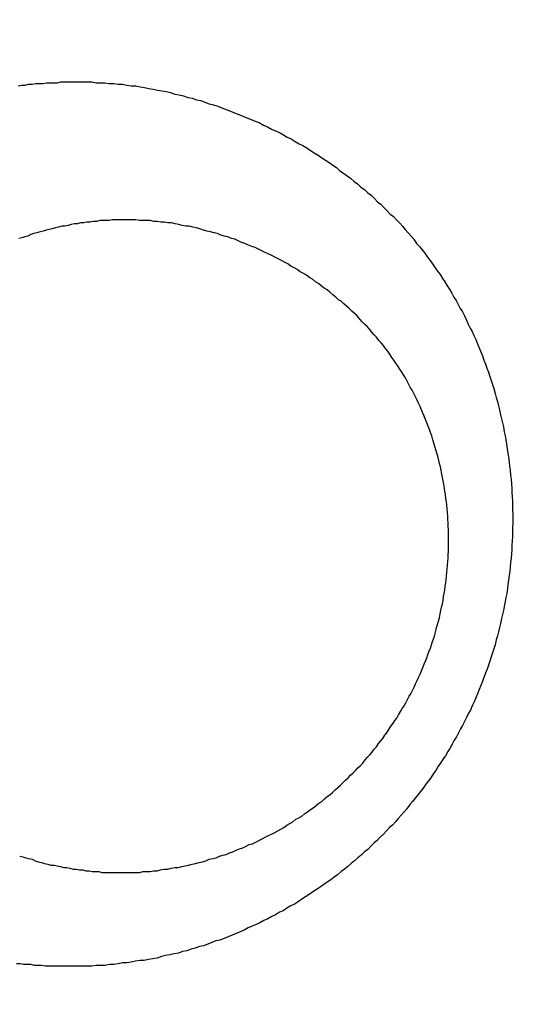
# Model space of a CAD drawing. Header units: millimetres. Extents: x -604189 to 881711, y -381903 to -7297.
# Tile 874 of 1056: x -558613 to -558607, y -165481 to -165469. Entities that reach past the tile are written whole.
import ezdxf

# ---------------------------------------------------------------- set-up
doc = ezdxf.new("R2010")
doc.units = ezdxf.units.MM
doc.header["$LTSCALE"] = 100
doc.linetypes.add('0.5_0.5', pattern=[1, 0.5, -0.5])
doc.linetypes.add('ACAD_ISO04W100', pattern=[30.5, 24, -3, 0.5, -3])
doc.layers.get('Defpoints').update_dxf_attribs({"color": 30})
doc.layers.add('OPIS', color=7, linetype='Continuous')
doc.layers.add('strop osie', color=80, linetype='ACAD_ISO04W100', lineweight=5)
doc.styles.get("Standard").update_dxf_attribs({"font": 'romans.shx', "width": 0.5})
doc.dimstyles.new('1 50', dxfattribs={"dimtxt": 150, "dimasz": 80, "dimexe": 1, "dimexo": 1, "dimgap": 20, "dimtad": 1, "dimdec": 0, "dimlfac": 0.1, "dimtxsty": 'Standard', "dimblk": 'ARCHTICK', "dimcen": 200, "dimclrd": 2, "dimadec": 1, "dimazin": 0, "dimtfac": 1, "dimtdec": 0, "dimtmove": 0, "dimatfit": 3, "dimldrblk": 'ARCHTICK', "dimfxl": 120, "dimfxlon": 1, "dimtfill": 1, "dimarcsym": 0})

# ---------------------------------------------------------------- blocks, each defined once
blk = doc.blocks.new('_ArchTick')
at = {"layer": 'strop osie', "color": 0, "const_width": 0.15}
blk.add_lwpolyline([(-0.5, -0.5), (0.5, 0.5)], dxfattribs=at)
blk = doc.blocks.new('*D3294')
at = {"layer": 'Defpoints', "color": 0, "linetype": 'ByBlock', "lineweight": 5, "transparency": 16777216}
for p in [(-595783.126, -159420.303), (-593748.924, -159420.303), (-552118.935, -179940.303)]:
    blk.add_point(p, dxfattribs=at)
at = {"layer": 'OPIS', "color": 0, "linetype": 'Continuous', "lineweight": -2, "transparency": 16777216}
for p, q in [((-595723.126, -159420.303), (-595784.126, -159420.303)), ((-595723.126, -179940.303), (-595784.126, -179940.303))]:
    blk.add_line(p, q, dxfattribs=at)
at = {"layer": 'OPIS', "color": 2, "lineweight": -2, "transparency": 16777216}
blk.add_line((-595783.126, -179940.303), (-595783.126, -159420.303), dxfattribs=at)
at = {"layer": 'OPIS', "color": 2, "linetype": 'ByBlock', "lineweight": -2, "transparency": 16777216, "xscale": 80, "yscale": 80, "zscale": 80}
for p, rotation in [((-595783.126, -159420.303), 90), ((-595783.126, -179940.303), 270)]:
    blk.add_blockref('_ArchTick', p, dxfattribs=dict(at, rotation=rotation))
at = {"layer": 'OPIS', "color": 0, "linetype": 'ByBlock', "lineweight": 13, "transparency": 16777216, "insert": (-595878.126, -169680.303), "char_height": 150, "attachment_point": 5, "rotation": 90, "bg_fill": 3, "box_fill_scale": 1.1, "bg_fill_color": 256, "bg_fill_true_color": 13158600, "bg_fill_transparency": 0}
blk.add_mtext('2052', dxfattribs=at)

msp = doc.modelspace()

# ---------------------------------------------------------------- hatches: boundary and pattern name
at = {"layer": 'OPIS', "linetype": 'ByBlock', "lineweight": 15}
h = msp.add_hatch(dxfattribs=at)
h.set_pattern_fill('ANSI37', color=0, scale=80, angle=45)
h.set_pattern_definition([(90, (-306927.96, 32475.8), (-254, 0), []), (180, (-306927.96, 32475.8), (-3e-14, -254), [])])
h.paths.add_polyline_path([(-559745.616, -168470.303), (-559845.616, -168470.303), (-559845.616, -168410.303), (-559745.616, -168410.303), (-559745.616, -168350.303), (-560845.616, -168350.303), (-560845.616, -168410.303), (-560745.616, -168410.303), (-560745.616, -168470.303, 0.267949), (-560295.616, -169249.726), (-560295.616, -169481.184, -0.414214), (-559952.679, -169824.121, -1), (-560638.553, -169824.121, -0.414214), (-560295.616, -169481.184), (-560295.616, -169249.726, -0.267949), (-560745.616, -168470.303), (-560845.616, -168470.303), (-560845.616, -168350.303), (-561118.924, -168350.303), (-561118.924, -172095.291), (-559553.922, -172095.29), (-559553.924, -168350.303), (-559745.616, -168350.303)])
h.paths.add_polyline_path([(-560989.238, -171970.288), (-560989.238, -171369.43), (-560514.238, -171369.43, -0.414232), (-560506.238, -171377.43), (-560506.238, -171961.436, -0.403374), (-560513.94, -171969.43), (-560989.238, -171969.43), (-560998.924, -171970.288)], flags=16)
h.paths.add_polyline_path([(-560569.238, -171447.43), (-560569.238, -171891.43, -0.414209), (-560619.237, -171941.43), (-560824.236, -171941.432, -0.414225), (-560874.238, -171891.432), (-560874.238, -171447.432, -0.414209), (-560824.238, -171397.432), (-560619.238, -171397.43, -0.414216)], flags=0)
h.paths.add_polyline_path([(-560754.738, -171692.272), (-560768.264, -171689.534), (-560778.52, -171674.091), (-560777.58, -171669.433), (-560791.338, -171669.433), (-560788.513, -171683.421), (-560780.618, -171695.311), (-560768.728, -171703.206), (-560754.738, -171706.031)], flags=0)
h.paths.add_polyline_path([(-560926.538, -171669.432), (-560944.038, -171669.432), (-560944.038, -171669.432), (-560938.912, -171681.806), (-560926.538, -171686.932)], flags=0)
h.paths.add_polyline_path([(-559553.926, -164304.92), (-559553.926, -164080.303), (-560998.924, -164080.303), (-560998.924, -164130.303), (-561051.758, -164130.303), (-561051.758, -164230.303), (-561112.409, -164230.303), (-561118.259, -165128.236), (-561111.758, -165130.303), (-561051.758, -165130.303), (-561051.758, -165230.303), (-560998.924, -165230.303), (-560998.924, -165930.303), (-560968.924, -165930.303), (-559691.758, -165930.303), (-559691.758, -166884.924, -0.259771), (-560368.468, -166480.303), (-560576.781, -166480.303, -0.694758), (-561118.924, -166682.141), (-561118.924, -167150.303), (-559553.924, -167150.303), (-559553.925, -165742.585, -0.501722), (-560517.887, -165023.753, -0.501722)])
h.paths.add_polyline_path([(-561051.758, -166930.303), (-561051.758, -167030.303), (-561111.758, -167030.303), (-561111.758, -166930.303)], flags=16)
h.paths.add_polyline_path([(-559553.926, -164304.92, 0.501722), (-560517.887, -165023.753, 0.501722), (-559553.925, -165742.585)], flags=17)
h.paths.add_polyline_path([(-559017.887, -165023.753, 0.331805), (-559553.926, -164304.92), (-559553.925, -165742.585, 0.331804)], flags=17)
h.paths.add_polyline_path([(-558393.92, -165930.303), (-559553.925, -165930.303), (-559553.924, -167030.303), (-558393.92, -167030.303)])
edge = h.paths.add_edge_path(flags=16)
edge.add_ellipse((-558869.257, -166529.058), major_axis=(0, 174.945), ratio=0.835608, start_angle=0, end_angle=180, ccw=False)
edge.add_line((-558869.023, -166354.089), (-558868.837, -166354.113))
edge.add_line((-558868.837, -166354.113), (-558551.758, -166354.113))
edge.add_ellipse((-558534.042, -166361.126), major_axis=(0, 22.068), ratio=0.905257, start_angle=0, end_angle=83.7318, ccw=False)
edge.add_line((-558534.042, -166339.058), (-558415.442, -166339.058))
edge.add_line((-558415.442, -166339.058), (-558415.442, -166719.058))
edge.add_line((-558415.442, -166719.058), (-558534.042, -166719.058))
edge.add_ellipse((-558534.042, -166696.99), major_axis=(0, 22.068), ratio=0.905257, start_angle=108.5291, end_angle=180, ccw=False)
edge.add_line((-558552.984, -166704.003), (-558869.257, -166704.003))
edge = h.paths.add_edge_path(flags=16)
edge.add_ellipse((-558655.149, -165473.071), major_axis=(119.577, 0), ratio=0.9754616, start_angle=134.53493, end_angle=225.46507, ccw=False)
edge.add_ellipse((-558571.362, -165553.094), major_axis=(-236.828, 0), ratio=0.9754616, start_angle=293.07706, end_angle=315.06459, ccw=False)
edge.add_ellipse((-558581.121, -165519.064), major_axis=(-200.962, 0), ratio=0.9754616, start_angle=268.86913, end_angle=294.41602, ccw=False)
edge.add_line((-558577.155, -165323.071), (-558434.725, -165323.071))
edge.add_line((-558434.725, -165323.071), (-558434.725, -165623.07))
edge.add_line((-558434.725, -165623.07), (-558577.155, -165623.07))
edge.add_ellipse((-558581.121, -165427.077), major_axis=(200.962, 0), ratio=0.9754616, start_angle=245.58398, end_angle=271.13087, ccw=False)
edge.add_ellipse((-558571.362, -165393.047), major_axis=(-236.828, 0), ratio=0.9754616, start_angle=404.93541, end_angle=426.92294, ccw=False)
h.paths.add_polyline_path([(-559691.758, -166075.303), (-560476.988, -166075.303, 0.131652), (-560368.468, -166480.303), (-559691.758, -166480.303)], flags=17)
h.paths.add_polyline_path([(-560476.988, -166075.303), (-559691.758, -166075.303), (-559691.758, -165930.303), (-560991.758, -165930.303), (-561051.758, -165930.303), (-561051.758, -166030.303), (-561118.924, -166030.303), (-561118.924, -166278.466, -0.694758), (-560576.781, -166480.303), (-560368.468, -166480.303, -0.131652)], flags=17)
h.paths.add_polyline_path([(-571773.92, -161590.543), (-574108.188, -161590.543), (-574098.917, -166615.286), (-571773.92, -166615.284)])
h.paths.add_polyline_path([(-559933.216, -164919.201), (-558639.203, -164919.201), (-558639.203, -164793.34), (-559933.216, -164793.34)], flags=25)
h.paths.add_polyline_path([(-560038.72, -166687.588), (-559732.99, -166687.588), (-559732.99, -166284.59), (-560038.72, -166284.59)], flags=25)
h.paths.add_polyline_path([(-559928.871, -165007.1), (-559413.75, -165007.1), (-559413.75, -164907.76), (-559928.871, -164907.76)], flags=9)
h.paths.add_polyline_path([(-559933.216, -164919.201), (-558639.203, -164919.201), (-558639.203, -164793.34), (-559933.216, -164793.34)], flags=25)
h.paths.add_polyline_path([(-560330.859, -165014.578), (-559994.182, -165014.578), (-559994.182, -164899.195), (-560330.859, -164899.195)], flags=24)
h.paths.add_polyline_path([(-560290.204, -164902.837), (-560108.354, -164902.837), (-560108.354, -164804.807), (-560290.204, -164804.807)], flags=24)
h.paths.add_polyline_path([(-560498.866, -166997.342), (-559983.744, -166997.342), (-559983.744, -166898.002), (-560498.866, -166898.002)], flags=24)
h.paths.add_polyline_path([(-560498.79, -166887.342), (-559655.724, -166887.342), (-559655.724, -166788.002), (-560498.79, -166788.002)], flags=24)
h.paths.add_polyline_path([(-560900.853, -167004.82), (-560564.177, -167004.82), (-560564.177, -166889.437), (-560900.853, -166889.437)], flags=24)
h.paths.add_polyline_path([(-560860.199, -166893.079), (-560678.349, -166893.079), (-560678.349, -166795.049), (-560860.199, -166795.049)], flags=24)
h.paths.add_polyline_path([(-560525.168, -170610.564), (-560010.047, -170610.564), (-560010.047, -170511.224), (-560525.168, -170511.224)], flags=24)
h.paths.add_polyline_path([(-560529.513, -170522.665), (-559444.307, -170522.665), (-559444.307, -170396.804), (-560529.513, -170396.804)], flags=9)
h.paths.add_polyline_path([(-560927.156, -170618.042), (-560590.479, -170618.042), (-560590.479, -170502.659), (-560927.156, -170502.659)], flags=24)
h.paths.add_polyline_path([(-560886.501, -170506.301), (-560704.651, -170506.301), (-560704.651, -170408.271), (-560886.501, -170408.271)], flags=24)
h.paths.add_polyline_path([(-560065.3, -168940.358), (-560065.3, -168600.658), (-560513.076, -168600.658), (-560513.076, -168940.358)], flags=24)
h.paths.add_polyline_path([(-559111.526, -164087.386), (-558760.99, -164087.386), (-558760.815, -164093.192), (-558760.644, -164098.997), (-558760.476, -164104.803), (-558760.311, -164110.608), (-558760.15, -164116.414), (-558759.991, -164122.22), (-558759.835, -164128.025), (-558759.683, -164133.831), (-558759.534, -164139.637), (-558759.387, -164145.443), (-558759.244, -164151.25), (-558759.104, -164157.056), (-558758.967, -164162.862), (-558758.833, -164168.669), (-558758.702, -164174.475), (-558758.575, -164180.282), (-558758.45, -164186.088), (-558758.328, -164191.895), (-558758.21, -164197.701), (-558758.094, -164203.508), (-558757.982, -164209.315), (-558757.872, -164215.122), (-558757.766, -164220.929), (-558757.663, -164226.736), (-558757.563, -164232.543), (-558757.465, -164238.35), (-558757.371, -164244.157), (-558757.28, -164249.965), (-558757.192, -164255.772), (-558757.107, -164261.579), (-558757.025, -164267.387), (-558756.946, -164273.194), (-558756.87, -164279.001), (-558756.797, -164284.809), (-558756.728, -164290.616), (-558756.661, -164296.424), (-558756.598, -164302.232), (-558756.538, -164308.039), (-558756.482, -164313.847), (-558756.428, -164319.654), (-558756.378, -164325.462), (-558756.332, -164331.27), (-558756.288, -164337.078), (-558756.248, -164342.885), (-558756.212, -164348.693), (-558756.178, -164354.501), (-558756.147, -164360.309), (-558756.118, -164366.117), (-558756.091, -164371.925), (-558756.066, -164377.733), (-558756.042, -164383.541), (-558756.02, -164389.348), (-558756.004, -164395.156), (-558755.999, -164400.964), (-558756.007, -164406.772), (-558756.031, -164412.58), (-558756.073, -164418.388), (-558756.132, -164424.195), (-558756.21, -164430.003), (-558756.308, -164435.81), (-558756.425, -164441.617), (-558756.562, -164447.423), (-558756.72, -164453.229), (-558756.898, -164459.034), (-558757.098, -164464.838), (-558757.32, -164470.642), (-558757.565, -164476.445), (-558757.837, -164482.247), (-558758.138, -164488.047), (-558758.47, -164493.845), (-558758.837, -164499.642), (-558759.241, -164505.435), (-558759.684, -164511.226), (-558760.175, -164517.014), (-558760.725, -164522.795), (-558761.35, -164528.569), (-558762.06, -164534.333), (-558762.874, -164540.084), (-558763.809, -164545.816), (-558764.883, -164551.524), (-558766.116, -164557.201), (-558767.538, -164562.832), (-558769.177, -164568.402), (-558771.062, -164573.894), (-558773.233, -164579.28), (-558775.735, -164584.521), (-558778.61, -164589.566), (-558781.897, -164594.354), (-558785.628, -164598.798), (-558789.808, -164602.827), (-558794.374, -164606.413), (-558799.255, -164609.556), (-558804.382, -164612.284), (-558809.694, -164614.629), (-558815.143, -164616.63), (-558820.694, -164618.326), (-558826.325, -164619.753), (-558832.011, -164620.95), (-558837.732, -164621.95), (-558843.479, -164622.786), (-558849.244, -164623.49), (-558855.021, -164624.092), (-558860.805, -164624.612), (-558866.595, -164625.056), (-558872.391, -164625.431), (-558878.19, -164625.744), (-558883.993, -164625.999), (-558889.798, -164626.204), (-558895.604, -164626.363), (-558901.411, -164626.484), (-558907.218, -164626.57), (-558913.026, -164626.629), (-558918.834, -164626.664), (-558924.642, -164626.683), (-558930.45, -164626.69), (-558936.258, -164626.691), (-558941.521, -164626.69), (-558946.785, -164626.685), (-558952.048, -164626.672), (-558957.312, -164626.645), (-558962.575, -164626.602), (-558967.838, -164626.537), (-558973.1, -164626.447), (-558978.362, -164626.327), (-558983.623, -164626.174), (-558988.883, -164625.983), (-558994.142, -164625.75), (-558999.398, -164625.47), (-559004.651, -164625.141), (-559009.9, -164624.756), (-559015.145, -164624.311), (-559020.383, -164623.802), (-559025.614, -164623.22), (-559030.834, -164622.543), (-559036.037, -164621.747), (-559041.216, -164620.812), (-559046.364, -164619.713), (-559051.466, -164618.424), (-559056.508, -164616.915), (-559061.47, -164615.16), (-559066.326, -164613.131), (-559071.043, -164610.799), (-559075.583, -164608.137), (-559079.894, -164605.121), (-559083.925, -164601.738), (-559087.622, -164597.995), (-559090.945, -164593.918), (-559093.905, -164589.566), (-559096.527, -164585.003), (-559098.839, -164580.275), (-559100.873, -164575.422), (-559102.662, -164570.472), (-559104.238, -164565.45), (-559105.625, -164560.373), (-559106.843, -164555.253), (-559107.915, -164550.1), (-559108.86, -164544.923), (-559109.695, -164539.726), (-559110.431, -164534.514), (-559111.082, -164529.291), (-559111.66, -164524.059), (-559112.176, -164518.821), (-559112.639, -164513.578), (-559113.058, -164508.331), (-559113.442, -164503.082), (-559113.794, -164497.83), (-559114.116, -164492.577), (-559114.412, -164487.322), (-559114.682, -164482.065), (-559114.93, -164476.808), (-559115.157, -164471.549), (-559115.363, -164466.29), (-559115.551, -164461.03), (-559115.72, -164455.769), (-559115.872, -164450.508), (-559116.007, -164445.246), (-559116.125, -164439.984), (-559116.227, -164434.721), (-559116.313, -164429.459), (-559116.383, -164424.196), (-559116.438, -164418.933), (-559116.477, -164413.669), (-559116.503, -164408.406), (-559116.515, -164403.142), (-559116.515, -164397.879), (-559116.505, -164392.616), (-559116.488, -164387.352), (-559116.467, -164382.089), (-559116.445, -164376.825), (-559116.422, -164371.562), (-559116.398, -164366.299), (-559116.372, -164361.035), (-559116.344, -164355.772), (-559116.314, -164350.508), (-559116.282, -164345.245), (-559116.247, -164339.982), (-559116.21, -164334.718), (-559116.169, -164329.455), (-559116.126, -164324.192), (-559116.08, -164318.929), (-559116.032, -164313.665), (-559115.98, -164308.402), (-559115.926, -164303.139), (-559115.87, -164297.876), (-559115.811, -164292.613), (-559115.749, -164287.35), (-559115.684, -164282.087), (-559115.617, -164276.824), (-559115.547, -164271.561), (-559115.475, -164266.298), (-559115.4, -164261.035), (-559115.323, -164255.772), (-559115.244, -164250.509), (-559115.161, -164245.246), (-559115.077, -164239.984), (-559114.99, -164234.721), (-559114.9, -164229.458), (-559114.808, -164224.196), (-559114.713, -164218.933), (-559114.616, -164213.67), (-559114.517, -164208.408), (-559114.415, -164203.145), (-559114.31, -164197.883), (-559114.203, -164192.621), (-559114.093, -164187.358), (-559113.981, -164182.096), (-559113.866, -164176.834), (-559113.749, -164171.572), (-559113.629, -164166.31), (-559113.506, -164161.048), (-559113.382, -164155.786), (-559113.254, -164150.524), (-559113.124, -164145.262), (-559112.991, -164140), (-559112.856, -164134.739), (-559112.719, -164129.477), (-559112.578, -164124.215), (-559112.436, -164118.954), (-559112.29, -164113.692), (-559112.142, -164108.431), (-559111.992, -164103.17), (-559111.839, -164097.908), (-559111.684, -164092.647)])
edge = h.paths.add_edge_path()
edge.add_line((-558393.92, -164080.303), (-559553.926, -164080.303))
edge.add_line((-559553.926, -164080.303), (-559553.926, -164304.92))
edge.add_arc((-559767.887, -165023.753), 750, 0, 73.424314, ccw=False)
edge.add_arc((-559767.887, -165023.753), 750, -73.424255, 0, ccw=False)
edge.add_line((-559553.925, -165742.585), (-559553.925, -165830.303))
edge.add_line((-559553.925, -165830.303), (-558393.92, -165830.303))
edge.add_line((-558393.92, -165830.303), (-558393.92, -164080.303))

# ---------------------------------------------------------------- next in the draw order: dimensions: what is measured, and where the dimension line sits
at = {"layer": 'OPIS', "color": 0, "linetype": 'ByBlock', "lineweight": 13}
dim = msp.add_linear_dim(base=(-595783.126, -159420.303), p1=(-552118.935, -179940.303), p2=(-593748.924, -159420.303), angle=90, dimstyle='1 50', override={"dimtmove": 1, "dimfxl": 60, "dimarcsym": 1}, dxfattribs=at)
dim.commit()
dim.dimension.update_dxf_attribs({"geometry": '*D3294', "text_midpoint": (-595878.126, -169680.303)})

# ---------------------------------------------------------------- next in the draw order: hatches: boundary and pattern name
at = {"layer": 'OPIS', "linetype": '0.5_0.5', "lineweight": 13}
h = msp.add_hatch(dxfattribs=at)
h.set_pattern_fill('ANSI37', color=0, scale=130)
h.set_pattern_definition([(45, (-597218.54, 256668.8), (-291.85832, 291.85832), []), (135, (-597218.54, 256668.8), (-291.85832, -291.85832), [])])
edge = h.paths.add_edge_path(flags=16)
edge.add_line((-570958.916, -168985.281), (-571058.916, -168985.281))
edge.add_line((-571058.916, -168985.281), (-572598.916, -168985.281))
edge.add_line((-572598.916, -168985.281), (-572598.915, -170470.3))
edge.add_line((-572598.915, -170470.3), (-570825.763, -170470.3))
edge.add_arc((-570508.916, -170339.099), 342.937, 180, 202.49364, ccw=False)
edge.add_arc((-570508.916, -170339.099), 342.937, 90, 180, ccw=False)
edge.add_line((-570508.916, -169996.163), (-570508.916, -169764.704))
edge.add_arc((-570058.916, -168985.281), 900, 180, 240, ccw=False)
edge = h.paths.add_edge_path(flags=17)
edge.add_line((-569358.915, -170085.281), (-569358.916, -168985.281))
edge.add_line((-569358.916, -168985.281), (-569358.917, -168985.281))
edge.add_line((-569358.917, -168985.281), (-569958.916, -168985.281))
edge.add_line((-569958.916, -168985.281), (-570058.916, -168985.281))
edge.add_line((-570058.916, -168985.281), (-570058.916, -168925.281))
edge.add_line((-570058.916, -168925.281), (-569958.916, -168925.281))
edge.add_line((-569958.916, -168925.281), (-569958.916, -168865.281))
edge.add_line((-569958.916, -168865.281), (-569358.916, -168865.281))
edge.add_line((-569358.916, -168865.281), (-569358.917, -166865.281))
edge.add_line((-569358.917, -166865.281), (-574098.917, -166865.286))
edge.add_line((-574098.917, -166865.286), (-574098.914, -171970.3))
edge.add_line((-574098.914, -171970.3), (-572608.913, -171970.3))
edge.add_line((-572608.913, -171970.3), (-571504.913, -170590.3))
edge.add_line((-571504.913, -170590.3), (-572718.915, -170590.3))
edge.add_line((-572718.915, -170590.3), (-572718.916, -168865.281))
edge.add_line((-572718.916, -168865.281), (-571058.916, -168865.281))
edge.add_line((-571058.916, -168865.281), (-571058.916, -168925.281))
edge.add_line((-571058.916, -168925.281), (-570958.916, -168925.281))
edge.add_line((-570958.916, -168925.281), (-570958.916, -168985.281))
edge.add_arc((-570058.916, -168985.281), 900, 180, 240)
edge.add_line((-570508.916, -169764.704), (-570508.916, -169996.163))
edge.add_arc((-570508.916, -170339.099), 342.937, 0, 90, ccw=False)
edge.add_arc((-570508.916, -170339.099), 342.937, 208.97989, 360, ccw=False)
edge.add_line((-570808.913, -170505.253), (-570808.913, -171171.086))
edge.add_arc((-570808.913, -171220.3), 49.214, 0, 90, ccw=False)
edge.add_arc((-570808.913, -171220.3), 49.214, 270, 360, ccw=False)
edge.add_line((-570808.913, -171269.514), (-570808.913, -171970.3))
edge.add_line((-570808.913, -171970.3), (-569358.914, -171970.3))
edge.add_line((-569358.914, -171970.3), (-569358.915, -170085.281))
h.paths.add_polyline_path([(-561118.924, -159870.303), (-590334.655, -159870.303), (-590334.655, -161470.303), (-562318.924, -161470.303), (-562318.924, -172095.292), (-561118.924, -172095.291), (-561118.924, -168350.303), (-552073.919, -168350.303), (-552073.92, -167150.303), (-561118.924, -167150.303)])
h.paths.add_polyline_path([(-572856.927, -169813.68), (-569451.07, -169813.68), (-569451.07, -169408.68), (-572856.927, -169408.68)], flags=16)

# ---------------------------------------------------------------- next in the draw order: linework, layer by layer
at = {"color": 0}
for points in [[(-558613.235, -165469.755, 0), (-558613.191, -165469.745, 0), (-558613.148, -165469.745, 0), (-558613.105, -165469.735, 0), (-558613.061, -165469.735, 0), (-558613.018, -165469.725, 0), (-558612.974, -165469.725, 0), (-558612.931, -165469.725, 0), (-558612.887, -165469.715, 0), (-558612.844, -165469.715, 0), (-558612.8, -165469.715, 0), (-558612.756, -165469.715, 0), (-558612.712, -165469.705, 0), (-558612.669, -165469.705, 0), (-558612.625, -165469.705, 0), (-558612.581, -165469.705, 0), (-558612.537, -165469.705, 0), (-558612.493, -165469.705, 0)], [(-558612.493, -165469.705, 0), (-558612.439, -165469.705, 0), (-558612.386, -165469.705, 0), (-558612.332, -165469.705, 0), (-558612.278, -165469.715, 0), (-558612.224, -165469.715, 0), (-558612.17, -165469.715, 0), (-558612.117, -165469.725, 0), (-558612.063, -165469.725, 0), (-558612.009, -165469.735, 0), (-558611.955, -165469.735, 0), (-558611.901, -165469.745, 0), (-558611.848, -165469.755, 0), (-558611.794, -165469.755, 0), (-558611.74, -165469.765, 0), (-558611.687, -165469.775, 0), (-558611.633, -165469.785, 0), (-558611.58, -165469.795, 0), (-558611.526, -165469.805, 0), (-558611.473, -165469.815, 0), (-558611.42, -165469.825, 0), (-558611.367, -165469.835, 0), (-558611.313, -165469.855, 0), (-558611.26, -165469.865, 0), (-558611.208, -165469.875, 0), (-558611.155, -165469.895, 0), (-558611.102, -165469.905, 0), (-558611.05, -165469.925, 0), (-558610.997, -165469.935, 0), (-558610.945, -165469.955, 0), (-558610.893, -165469.975, 0), (-558610.841, -165469.985, 0), (-558610.789, -165470.005, 0), (-558610.737, -165470.025, 0), (-558610.686, -165470.045, 0), (-558610.634, -165470.065, 0), (-558610.583, -165470.085, 0), (-558610.532, -165470.105, 0), (-558610.481, -165470.125, 0), (-558610.431, -165470.145, 0), (-558610.38, -165470.165, 0), (-558610.33, -165470.185, 0), (-558610.28, -165470.205, 0), (-558610.23, -165470.235, 0), (-558610.181, -165470.255, 0), (-558610.132, -165470.285, 0), (-558610.082, -165470.305, 0), (-558610.034, -165470.325, 0), (-558609.985, -165470.355, 0), (-558609.937, -165470.385, 0), (-558609.889, -165470.405, 0), (-558609.841, -165470.435, 0), (-558609.793, -165470.465, 0), (-558609.746, -165470.485, 0), (-558609.699, -165470.515, 0), (-558609.653, -165470.545, 0), (-558609.606, -165470.575, 0), (-558609.56, -165470.605, 0), (-558609.515, -165470.635, 0), (-558609.469, -165470.665, 0), (-558609.424, -165470.695, 0), (-558609.379, -165470.725, 0), (-558609.335, -165470.755, 0), (-558609.291, -165470.795, 0), (-558609.247, -165470.825, 0), (-558609.204, -165470.855, 0), (-558609.161, -165470.885, 0), (-558609.118, -165470.925, 0), (-558609.076, -165470.955, 0), (-558609.034, -165470.995, 0), (-558608.992, -165471.025, 0), (-558608.951, -165471.065, 0), (-558608.911, -165471.095, 0), (-558608.87, -165471.135, 0), (-558608.83, -165471.175, 0), (-558608.791, -165471.205, 0), (-558608.752, -165471.245, 0), (-558608.713, -165471.285, 0), (-558608.675, -165471.325, 0), (-558608.637, -165471.355, 0), (-558608.6, -165471.395, 0), (-558608.563, -165471.435, 0), (-558608.527, -165471.475, 0), (-558608.491, -165471.515, 0), (-558608.455, -165471.555, 0), (-558608.42, -165471.595, 0), (-558608.386, -165471.635, 0), (-558608.352, -165471.685, 0), (-558608.318, -165471.725, 0), (-558608.285, -165471.765, 0), (-558608.252, -165471.805, 0), (-558608.22, -165471.855, 0), (-558608.188, -165471.895, 0), (-558608.156, -165471.935, 0), (-558608.126, -165471.985, 0), (-558608.095, -165472.025, 0), (-558608.065, -165472.065, 0), (-558608.036, -165472.115, 0), (-558608.007, -165472.155, 0), (-558607.978, -165472.205, 0), (-558607.95, -165472.245, 0), (-558607.923, -165472.295, 0), (-558607.895, -165472.345, 0), (-558607.869, -165472.385, 0), (-558607.843, -165472.435, 0), (-558607.817, -165472.485, 0), (-558607.792, -165472.525, 0), (-558607.767, -165472.575, 0), (-558607.743, -165472.625, 0), (-558607.719, -165472.675, 0), (-558607.696, -165472.725, 0), (-558607.673, -165472.765, 0), (-558607.651, -165472.815, 0), (-558607.629, -165472.865, 0), (-558607.608, -165472.915, 0), (-558607.587, -165472.965, 0), (-558607.567, -165473.015, 0), (-558607.547, -165473.065, 0), (-558607.528, -165473.115, 0), (-558607.509, -165473.165, 0), (-558607.491, -165473.215, 0), (-558607.473, -165473.265, 0), (-558607.456, -165473.315, 0), (-558607.439, -165473.365, 0), (-558607.423, -165473.415, 0), (-558607.407, -165473.465, 0), (-558607.392, -165473.525, 0), (-558607.378, -165473.575, 0), (-558607.363, -165473.625, 0), (-558607.35, -165473.675, 0), (-558607.337, -165473.725, 0), (-558607.324, -165473.785, 0), (-558607.312, -165473.835, 0), (-558607.3, -165473.885, 0), (-558607.289, -165473.935, 0), (-558607.279, -165473.995, 0), (-558607.269, -165474.045, 0), (-558607.259, -165474.095, 0), (-558607.25, -165474.145, 0), (-558607.242, -165474.205, 0), (-558607.233, -165474.255, 0), (-558607.226, -165474.305, 0), (-558607.219, -165474.365, 0), (-558607.213, -165474.415, 0), (-558607.207, -165474.465, 0), (-558607.201, -165474.525, 0), (-558607.196, -165474.575, 0), (-558607.192, -165474.635, 0), (-558607.188, -165474.685, 0), (-558607.185, -165474.735, 0), (-558607.182, -165474.795, 0), (-558607.179, -165474.845, 0), (-558607.178, -165474.895, 0), (-558607.176, -165474.955, 0), (-558607.175, -165475.005, 0), (-558607.175, -165475.065, 0), (-558607.175, -165475.115, 0), (-558607.176, -165475.165, 0), (-558607.177, -165475.225, 0), (-558607.179, -165475.275, 0), (-558607.181, -165475.335, 0), (-558607.184, -165475.385, 0), (-558607.187, -165475.435, 0), (-558607.191, -165475.495, 0), (-558607.196, -165475.545, 0), (-558607.201, -165475.595, 0), (-558607.206, -165475.655, 0), (-558607.212, -165475.705, 0), (-558607.218, -165475.755, 0), (-558607.225, -165475.815, 0), (-558607.233, -165475.865, 0), (-558607.241, -165475.915, 0), (-558607.249, -165475.975, 0), (-558607.258, -165476.025, 0), (-558607.268, -165476.075, 0), (-558607.278, -165476.135, 0), (-558607.288, -165476.185, 0), (-558607.299, -165476.235, 0), (-558607.311, -165476.285, 0), (-558607.323, -165476.345, 0), (-558607.336, -165476.395, 0), (-558607.349, -165476.445, 0), (-558607.362, -165476.495, 0), (-558607.377, -165476.545, 0), (-558607.391, -165476.605, 0), (-558607.406, -165476.655, 0), (-558607.422, -165476.705, 0), (-558607.438, -165476.755, 0), (-558607.455, -165476.805, 0), (-558607.472, -165476.855, 0), (-558607.49, -165476.905, 0), (-558607.508, -165476.955, 0), (-558607.527, -165477.005, 0), (-558607.546, -165477.055, 0), (-558607.566, -165477.105, 0), (-558607.586, -165477.155, 0), (-558607.607, -165477.205, 0), (-558607.628, -165477.255, 0), (-558607.649, -165477.305, 0), (-558607.671, -165477.355, 0), (-558607.694, -165477.405, 0), (-558607.717, -165477.445, 0), (-558607.74, -165477.495, 0), (-558607.764, -165477.545, 0), (-558607.789, -165477.595, 0), (-558607.813, -165477.635, 0), (-558607.839, -165477.685, 0), (-558607.865, -165477.735, 0), (-558607.891, -165477.775, 0), (-558607.917, -165477.825, 0), (-558607.945, -165477.875, 0), (-558607.972, -165477.915, 0), (-558608, -165477.965, 0), (-558608.029, -165478.005, 0), (-558608.058, -165478.055, 0), (-558608.087, -165478.095, 0), (-558608.117, -165478.145, 0), (-558608.147, -165478.185, 0), (-558608.177, -165478.235, 0), (-558608.208, -165478.275, 0), (-558608.24, -165478.315, 0), (-558608.272, -165478.365, 0), (-558608.304, -165478.405, 0), (-558608.337, -165478.445, 0), (-558608.37, -165478.485, 0), (-558608.403, -165478.525, 0), (-558608.437, -165478.565, 0), (-558608.472, -165478.615, 0), (-558608.506, -165478.655, 0), (-558608.541, -165478.695, 0), (-558608.577, -165478.735, 0), (-558608.613, -165478.775, 0), (-558608.649, -165478.815, 0), (-558608.686, -165478.845, 0), (-558608.723, -165478.885, 0), (-558608.76, -165478.925, 0), (-558608.798, -165478.965, 0), (-558608.836, -165479.005, 0), (-558608.874, -165479.035, 0), (-558608.913, -165479.075, 0), (-558608.952, -165479.115, 0), (-558608.992, -165479.145, 0), (-558609.032, -165479.185, 0), (-558609.072, -165479.215, 0), (-558609.112, -165479.255, 0), (-558609.153, -165479.285, 0), (-558609.194, -165479.325, 0), (-558609.236, -165479.355, 0), (-558609.278, -165479.385, 0), (-558609.32, -165479.425, 0), (-558609.362, -165479.455, 0), (-558609.405, -165479.485, 0), (-558609.448, -165479.515, 0), (-558609.491, -165479.545, 0), (-558609.535, -165479.575, 0), (-558609.579, -165479.605, 0), (-558609.623, -165479.635, 0), (-558609.668, -165479.665, 0), (-558609.713, -165479.695, 0), (-558609.758, -165479.725, 0), (-558609.803, -165479.755, 0), (-558609.849, -165479.785, 0), (-558609.895, -165479.805, 0), (-558609.941, -165479.835, 0), (-558609.987, -165479.865, 0), (-558610.034, -165479.885, 0), (-558610.081, -165479.915, 0), (-558610.128, -165479.935, 0), (-558610.175, -165479.965, 0), (-558610.223, -165479.985, 0), (-558610.271, -165480.015, 0), (-558610.319, -165480.035, 0), (-558610.367, -165480.055, 0), (-558610.416, -165480.075, 0), (-558610.464, -165480.105, 0), (-558610.513, -165480.125, 0), (-558610.562, -165480.145, 0), (-558610.612, -165480.165, 0), (-558610.661, -165480.185, 0), (-558610.711, -165480.205, 0), (-558610.761, -165480.225, 0), (-558610.811, -165480.235, 0), (-558610.862, -165480.255, 0), (-558610.912, -165480.275, 0), (-558610.963, -165480.295, 0), (-558611.014, -165480.305, 0), (-558611.065, -165480.325, 0), (-558611.116, -165480.335, 0), (-558611.167, -165480.355, 0), (-558611.219, -165480.365, 0), (-558611.271, -165480.385, 0), (-558611.322, -165480.395, 0), (-558611.374, -165480.405, 0), (-558611.427, -165480.415, 0), (-558611.479, -165480.425, 0), (-558611.531, -165480.445, 0), (-558611.584, -165480.455, 0), (-558611.636, -165480.465, 0), (-558611.689, -165480.475, 0), (-558611.742, -165480.475, 0), (-558611.795, -165480.485, 0), (-558611.848, -165480.495, 0), (-558611.901, -165480.505, 0), (-558611.955, -165480.505, 0), (-558612.008, -165480.515, 0), (-558612.062, -165480.525, 0), (-558612.115, -165480.525, 0), (-558612.169, -165480.535, 0), (-558612.222, -165480.535, 0), (-558612.276, -165480.535, 0), (-558612.33, -165480.545, 0), (-558612.384, -165480.545, 0), (-558612.438, -165480.545, 0), (-558612.491, -165480.545, 0), (-558612.545, -165480.545, 0), (-558612.599, -165480.545, 0), (-558612.653, -165480.545, 0), (-558612.707, -165480.545, 0), (-558612.761, -165480.545, 0), (-558612.815, -165480.545, 0)], [(-558611.881, -165471.395, 0), (-558611.92, -165471.395, 0), (-558611.96, -165471.395, 0), (-558611.999, -165471.395, 0), (-558612.038, -165471.395, 0), (-558612.078, -165471.395, 0), (-558612.117, -165471.405, 0), (-558612.156, -165471.405, 0), (-558612.195, -165471.405, 0), (-558612.235, -165471.405, 0), (-558612.274, -165471.415, 0), (-558612.313, -165471.415, 0), (-558612.352, -165471.425, 0), (-558612.391, -165471.425, 0), (-558612.43, -165471.435, 0), (-558612.469, -165471.435, 0), (-558612.507, -165471.445, 0), (-558612.546, -165471.445, 0), (-558612.585, -165471.455, 0), (-558612.623, -165471.465, 0), (-558612.662, -165471.475, 0), (-558612.7, -165471.475, 0), (-558612.738, -165471.485, 0), (-558612.777, -165471.495, 0), (-558612.815, -165471.505, 0), (-558612.853, -165471.515, 0), (-558612.891, -165471.525, 0), (-558612.929, -165471.535, 0), (-558612.966, -165471.545, 0), (-558613.004, -165471.555, 0), (-558613.041, -165471.565, 0), (-558613.079, -165471.575, 0), (-558613.116, -165471.595, 0), (-558613.153, -165471.605, 0), (-558613.19, -165471.615, 0), (-558613.227, -165471.625, 0)], [(-558612.01, -165479.395, 0), (-558611.966, -165479.395, 0), (-558611.923, -165479.395, 0), (-558611.879, -165479.395, 0), (-558611.835, -165479.395, 0), (-558611.792, -165479.395, 0), (-558611.748, -165479.395, 0), (-558611.704, -165479.385, 0), (-558611.661, -165479.385, 0), (-558611.618, -165479.385, 0), (-558611.574, -165479.375, 0), (-558611.531, -165479.375, 0), (-558611.488, -165479.365, 0), (-558611.444, -165479.355, 0), (-558611.401, -165479.355, 0), (-558611.358, -165479.345, 0), (-558611.315, -165479.335, 0), (-558611.273, -165479.335, 0), (-558611.23, -165479.325, 0), (-558611.187, -165479.315, 0), (-558611.145, -165479.305, 0), (-558611.102, -165479.295, 0), (-558611.06, -165479.285, 0), (-558611.018, -165479.275, 0), (-558610.976, -165479.265, 0), (-558610.934, -165479.255, 0), (-558610.892, -165479.235, 0), (-558610.85, -165479.225, 0), (-558610.809, -165479.215, 0), (-558610.767, -165479.195, 0), (-558610.726, -165479.185, 0), (-558610.685, -165479.175, 0), (-558610.644, -165479.155, 0), (-558610.603, -165479.145, 0), (-558610.563, -165479.125, 0), (-558610.522, -165479.105, 0), (-558610.482, -165479.095, 0), (-558610.442, -165479.075, 0), (-558610.402, -165479.055, 0), (-558610.363, -165479.045, 0), (-558610.323, -165479.025, 0), (-558610.284, -165479.005, 0), (-558610.245, -165478.985, 0), (-558610.206, -165478.965, 0), (-558610.168, -165478.945, 0), (-558610.129, -165478.925, 0), (-558610.091, -165478.905, 0), (-558610.053, -165478.885, 0), (-558610.016, -165478.865, 0), (-558609.978, -165478.845, 0), (-558609.941, -165478.815, 0), (-558609.904, -165478.795, 0), (-558609.867, -165478.775, 0), (-558609.831, -165478.745, 0), (-558609.795, -165478.725, 0), (-558609.759, -165478.705, 0), (-558609.723, -165478.675, 0), (-558609.688, -165478.655, 0), (-558609.653, -165478.625, 0), (-558609.618, -165478.605, 0), (-558609.583, -165478.575, 0), (-558609.549, -165478.545, 0), (-558609.515, -165478.525, 0), (-558609.481, -165478.495, 0), (-558609.448, -165478.465, 0), (-558609.415, -165478.445, 0), (-558609.382, -165478.415, 0), (-558609.35, -165478.385, 0), (-558609.317, -165478.355, 0), (-558609.285, -165478.325, 0), (-558609.254, -165478.295, 0), (-558609.223, -165478.265, 0), (-558609.192, -165478.235, 0), (-558609.161, -165478.205, 0), (-558609.131, -165478.175, 0), (-558609.101, -165478.145, 0), (-558609.071, -165478.115, 0), (-558609.041, -165478.085, 0), (-558609.012, -165478.055, 0), (-558608.984, -165478.015, 0), (-558608.955, -165477.985, 0), (-558608.927, -165477.955, 0), (-558608.9, -165477.925, 0), (-558608.872, -165477.885, 0), (-558608.845, -165477.855, 0), (-558608.819, -165477.815, 0), (-558608.793, -165477.785, 0), (-558608.767, -165477.755, 0), (-558608.741, -165477.715, 0), (-558608.716, -165477.685, 0), (-558608.691, -165477.645, 0), (-558608.667, -165477.605, 0), (-558608.643, -165477.575, 0), (-558608.619, -165477.535, 0), (-558608.596, -165477.505, 0), (-558608.573, -165477.465, 0), (-558608.55, -165477.425, 0), (-558608.528, -165477.385, 0), (-558608.506, -165477.355, 0), (-558608.485, -165477.315, 0), (-558608.464, -165477.275, 0), (-558608.443, -165477.235, 0), (-558608.423, -165477.205, 0), (-558608.403, -165477.165, 0), (-558608.384, -165477.125, 0), (-558608.365, -165477.085, 0), (-558608.346, -165477.045, 0), (-558608.328, -165477.005, 0), (-558608.31, -165476.965, 0), (-558608.293, -165476.925, 0), (-558608.276, -165476.885, 0), (-558608.26, -165476.845, 0), (-558608.244, -165476.805, 0), (-558608.228, -165476.765, 0), (-558608.213, -165476.725, 0), (-558608.198, -165476.685, 0), (-558608.184, -165476.645, 0), (-558608.17, -165476.605, 0), (-558608.156, -165476.565, 0), (-558608.143, -165476.525, 0), (-558608.131, -165476.485, 0), (-558608.119, -165476.435, 0), (-558608.107, -165476.395, 0), (-558608.096, -165476.355, 0), (-558608.085, -165476.315, 0), (-558608.074, -165476.275, 0), (-558608.064, -165476.225, 0), (-558608.055, -165476.185, 0), (-558608.046, -165476.145, 0), (-558608.037, -165476.105, 0), (-558608.029, -165476.065, 0), (-558608.022, -165476.015, 0), (-558608.014, -165475.975, 0), (-558608.008, -165475.935, 0), (-558608.001, -165475.885, 0), (-558607.995, -165475.845, 0), (-558607.99, -165475.805, 0), (-558607.985, -165475.765, 0), (-558607.981, -165475.715, 0), (-558607.977, -165475.675, 0), (-558607.973, -165475.635, 0), (-558607.97, -165475.585, 0), (-558607.967, -165475.545, 0), (-558607.965, -165475.505, 0), (-558607.963, -165475.455, 0), (-558607.962, -165475.415, 0), (-558607.961, -165475.375, 0), (-558607.961, -165475.325, 0), (-558607.961, -165475.285, 0), (-558607.961, -165475.245, 0), (-558607.962, -165475.195, 0), (-558607.964, -165475.155, 0), (-558607.966, -165475.115, 0), (-558607.968, -165475.065, 0), (-558607.971, -165475.025, 0), (-558607.975, -165474.985, 0), (-558607.978, -165474.935, 0), (-558607.983, -165474.895, 0), (-558607.988, -165474.855, 0), (-558607.993, -165474.815, 0), (-558607.999, -165474.765, 0), (-558608.005, -165474.725, 0), (-558608.011, -165474.685, 0), (-558608.019, -165474.635, 0), (-558608.026, -165474.595, 0), (-558608.034, -165474.555, 0), (-558608.043, -165474.515, 0), (-558608.052, -165474.465, 0), (-558608.061, -165474.425, 0), (-558608.071, -165474.385, 0), (-558608.082, -165474.345, 0), (-558608.092, -165474.295, 0), (-558608.104, -165474.255, 0), (-558608.115, -165474.215, 0), (-558608.128, -165474.175, 0), (-558608.14, -165474.135, 0), (-558608.154, -165474.095, 0), (-558608.167, -165474.045, 0), (-558608.181, -165474.005, 0), (-558608.196, -165473.965, 0), (-558608.211, -165473.925, 0), (-558608.226, -165473.885, 0), (-558608.242, -165473.845, 0), (-558608.259, -165473.805, 0), (-558608.275, -165473.765, 0), (-558608.293, -165473.725, 0), (-558608.31, -165473.685, 0), (-558608.329, -165473.645, 0), (-558608.347, -165473.605, 0), (-558608.366, -165473.565, 0), (-558608.386, -165473.525, 0), (-558608.406, -165473.485, 0), (-558608.426, -165473.455, 0), (-558608.447, -165473.415, 0), (-558608.469, -165473.375, 0), (-558608.49, -165473.335, 0), (-558608.513, -165473.295, 0), (-558608.535, -165473.265, 0), (-558608.558, -165473.225, 0), (-558608.582, -165473.185, 0), (-558608.606, -165473.155, 0), (-558608.631, -165473.115, 0), (-558608.656, -165473.085, 0), (-558608.681, -165473.045, 0), (-558608.707, -165473.005, 0), (-558608.733, -165472.975, 0), (-558608.76, -165472.935, 0), (-558608.787, -165472.905, 0), (-558608.814, -165472.875, 0), (-558608.842, -165472.835, 0), (-558608.871, -165472.805, 0), (-558608.9, -165472.775, 0), (-558608.929, -165472.735, 0), (-558608.959, -165472.705, 0), (-558608.989, -165472.675, 0), (-558609.019, -165472.645, 0), (-558609.05, -165472.615, 0), (-558609.081, -165472.575, 0), (-558609.113, -165472.545, 0), (-558609.145, -165472.515, 0), (-558609.177, -165472.485, 0), (-558609.21, -165472.455, 0), (-558609.243, -165472.425, 0), (-558609.277, -165472.395, 0), (-558609.31, -165472.375, 0), (-558609.344, -165472.345, 0), (-558609.379, -165472.315, 0), (-558609.414, -165472.285, 0), (-558609.449, -165472.255, 0), (-558609.484, -165472.235, 0), (-558609.52, -165472.205, 0), (-558609.556, -165472.175, 0), (-558609.592, -165472.155, 0), (-558609.629, -165472.125, 0), (-558609.666, -165472.105, 0), (-558609.703, -165472.075, 0), (-558609.74, -165472.055, 0), (-558609.778, -165472.035, 0), (-558609.816, -165472.005, 0), (-558609.854, -165471.985, 0), (-558609.893, -165471.965, 0), (-558609.931, -165471.935, 0), (-558609.97, -165471.915, 0), (-558610.009, -165471.895, 0), (-558610.049, -165471.875, 0), (-558610.089, -165471.855, 0), (-558610.128, -165471.835, 0), (-558610.169, -165471.815, 0), (-558610.209, -165471.795, 0), (-558610.249, -165471.775, 0), (-558610.29, -165471.755, 0), (-558610.331, -165471.735, 0), (-558610.372, -165471.725, 0), (-558610.413, -165471.705, 0), (-558610.455, -165471.685, 0), (-558610.496, -165471.675, 0), (-558610.538, -165471.655, 0), (-558610.58, -165471.635, 0), (-558610.622, -165471.625, 0), (-558610.664, -165471.605, 0), (-558610.706, -165471.595, 0), (-558610.749, -165471.585, 0), (-558610.791, -165471.565, 0), (-558610.834, -165471.555, 0), (-558610.877, -165471.545, 0), (-558610.92, -165471.535, 0), (-558610.963, -165471.525, 0), (-558611.006, -165471.505, 0), (-558611.049, -165471.495, 0), (-558611.093, -165471.485, 0), (-558611.136, -165471.475, 0), (-558611.18, -165471.475, 0), (-558611.223, -165471.465, 0), (-558611.267, -165471.455, 0), (-558611.31, -165471.445, 0), (-558611.354, -165471.435, 0), (-558611.398, -165471.435, 0), (-558611.442, -165471.425, 0), (-558611.486, -165471.425, 0), (-558611.529, -165471.415, 0), (-558611.573, -165471.415, 0), (-558611.617, -165471.405, 0), (-558611.661, -165471.405, 0), (-558611.705, -165471.405, 0), (-558611.749, -165471.405, 0), (-558611.793, -165471.395, 0), (-558611.837, -165471.395, 0), (-558611.881, -165471.395, 0)], [(-558613.215, -165479.195, 0), (-558613.177, -165479.205, 0), (-558613.139, -165479.215, 0), (-558613.101, -165479.225, 0), (-558613.063, -165479.235, 0), (-558613.025, -165479.255, 0), (-558612.987, -165479.265, 0), (-558612.948, -165479.275, 0), (-558612.91, -165479.285, 0), (-558612.871, -165479.295, 0), (-558612.832, -165479.305, 0), (-558612.794, -165479.305, 0), (-558612.755, -165479.315, 0), (-558612.716, -165479.325, 0), (-558612.677, -165479.335, 0), (-558612.638, -165479.335, 0), (-558612.599, -165479.345, 0), (-558612.56, -165479.355, 0), (-558612.521, -165479.355, 0), (-558612.482, -165479.365, 0), (-558612.442, -165479.365, 0), (-558612.403, -165479.375, 0), (-558612.364, -165479.375, 0), (-558612.325, -165479.385, 0), (-558612.285, -165479.385, 0), (-558612.246, -165479.385, 0), (-558612.207, -165479.395, 0), (-558612.167, -165479.395, 0), (-558612.128, -165479.395, 0), (-558612.089, -165479.395, 0), (-558612.049, -165479.395, 0), (-558612.01, -165479.395, 0)], [(-558612.815, -165480.545, 0), (-558612.859, -165480.545, 0), (-558612.903, -165480.545, 0), (-558612.947, -165480.535, 0), (-558612.991, -165480.535, 0), (-558613.035, -165480.535, 0), (-558613.079, -165480.525, 0), (-558613.123, -165480.525, 0), (-558613.167, -165480.525, 0), (-558613.211, -165480.515, 0), (-558613.255, -165480.515, 0)]]:
    msp.add_polyline3d(points, dxfattribs=at)

doc.saveas('drawing.dxf')
